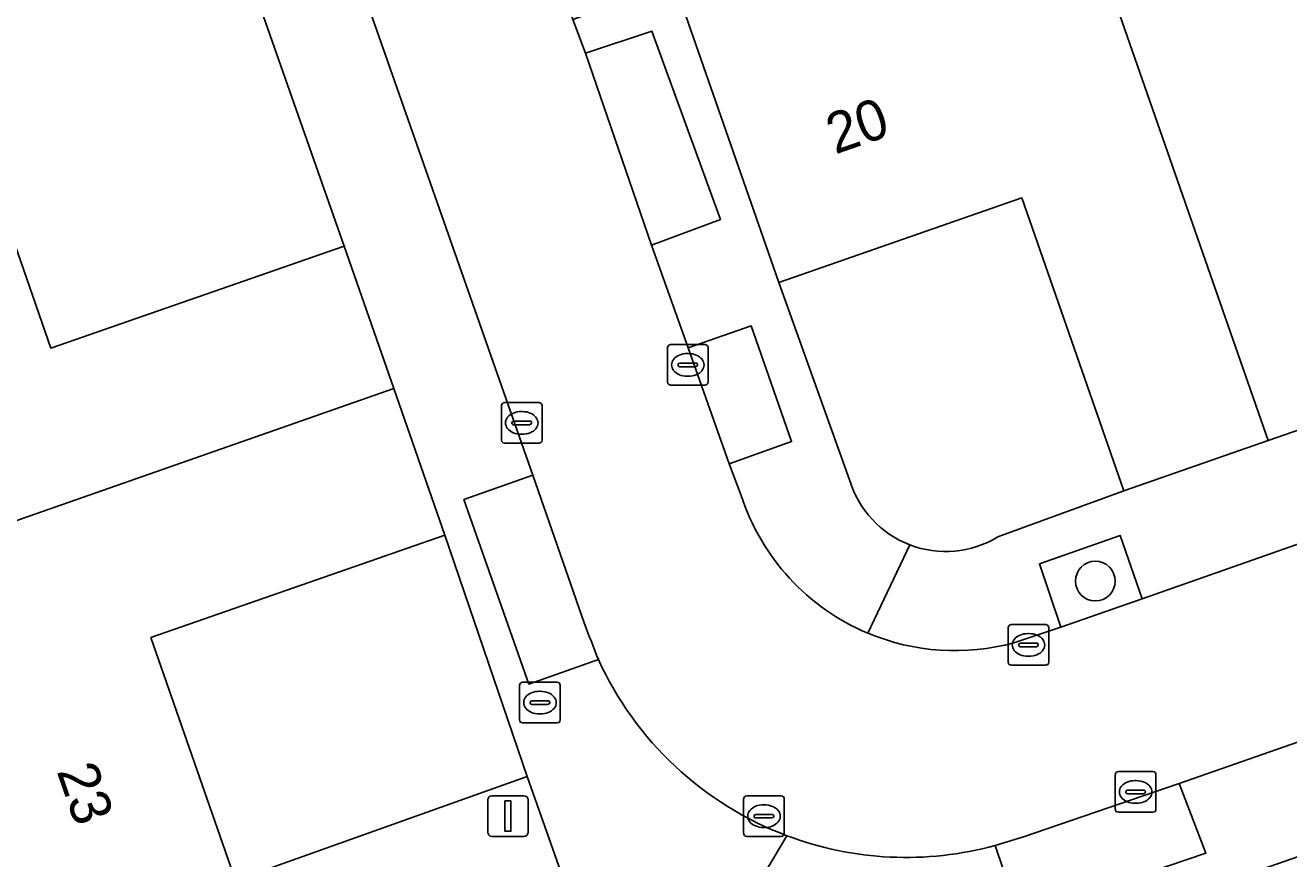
# Model space of a CAD drawing. Extents: x 158472 to 159562, y 388525 to 389606.
# Drawn here: x 158893.72 to 158924.86, y 389168.21 to 389188.74 of the extents above; entities that cross this region are included whole.
import ezdxf

# ---------------------------------------------------------------- set-up
doc = ezdxf.new("R2010")
doc.units = 0
for name, color, linetype in [('IMGEO_Boom', 7, 'Continuous'), ('IMGEO_Brandkraan', 7, 'Continuous'), ('IMGEO_Erf', 7, 'Continuous'), ('IMGEO_Groenvoorziening', 7, 'Continuous'), ('IMGEO_Kolk', 7, 'Continuous'), ('IMGEO_Lichtmast', 7, 'Continuous'), ('IMGEO_Pand', 7, 'Continuous'), ('IMGEO_Pand_nummerreeks', 7, 'Continuous'), ('IMGEO_Parkeervlak_open', 7, 'Continuous'), ('IMGEO_Rijbaan_lokaal_open', 7, 'Continuous'), ('IMGEO_Rioolput', 7, 'Continuous'), ('IMGEO_Voetpad_open', 7, 'Continuous')]:
    doc.layers.add(name, color=color, linetype=linetype)

msp = doc.modelspace()

# ---------------------------------------------------------------- linework, layer by layer
at = {"layer": 'IMGEO_Boom'}
msp.add_circle((158920.091, 389175.047), 0.489, dxfattribs=at)
at = {"layer": 'IMGEO_Brandkraan'}
for p, q in [((158905.904, 389171.627), (158905.904, 389172.479)), ((158905.979, 389172.553), (158906.831, 389172.553)), ((158906.392, 389172.333), (158906.417, 389172.333)), ((158906.905, 389172.479), (158906.905, 389171.627)), ((158906.163, 389172.047), (158906.163, 389172.059)), ((158906.601, 389172.01), (158906.203, 389172.01)), ((158906.206, 389172.096), (158906.604, 389172.096)), ((158906.647, 389172.059), (158906.647, 389172.047)), ((158906.415, 389171.773), (158906.39, 389171.773)), ((158906.831, 389171.553), (158905.979, 389171.553))]:
    msp.add_line(p, q, dxfattribs=at)
for points in [[(158905.904, 389171.627), (158905.904, 389172.479)], [(158905.979, 389172.553), (158906.831, 389172.553)], [(158906.905, 389172.479), (158906.905, 389171.627)], [(158906.831, 389171.553), (158905.979, 389171.553)]]:
    msp.add_lwpolyline(points, dxfattribs=at)
for centre, radius, start, end in [((158905.981, 389172.477), 0.0765, 91.552, 178.448), ((158905.981, 389172.477), 0.0765, 91.552, 178.448), ((158906.829, 389172.477), 0.0765, 1.552, 88.448), ((158906.829, 389172.477), 0.0765, 1.552, 88.448), ((158906.203, 389172.056), 0.0403, 85.8775, 175.7526), ((158906.2, 389172.046), 0.0366, 178.938, 274.7102), ((158906.604, 389172.053), 0.043, 264.8664, 352.4533), ((158906.608, 389172.058), 0.0386, 1.7309, 96.639), ((158905.981, 389171.629), 0.0765, 181.552, 268.448), ((158905.981, 389171.629), 0.0765, 181.552, 268.448), ((158906.829, 389171.629), 0.0765, 271.552, 358.448), ((158906.829, 389171.629), 0.0765, 271.552, 358.448)]:
    msp.add_arc(centre, radius, start, end, dxfattribs=at)
for centre, major_axis, ratio, start_param, end_param in [((158906.391, 389172.053), (-0.387, 0.002), 0.722429, 4.712389, 7.853982), ((158906.416, 389172.053), (-0.39, 0.002), 0.717154, 1.570796, 4.712389)]:
    msp.add_ellipse(centre, major_axis=major_axis, ratio=ratio, start_param=start_param, end_param=end_param, dxfattribs=at)
at = {"layer": 'IMGEO_Erf'}
for points in [[(158897.444, 389195.09), (158890.251, 389192.589), (158892.293, 389186.716), (158894.355, 389180.786), (158901.583, 389183.299)], [(158904.06, 389176.175), (158896.819, 389173.657), (158898.902, 389167.668), (158906.091, 389170.229)]]:
    msp.add_lwpolyline(points, close=True, dxfattribs=at)
for points in [[(158918.278, 389184.487), (158912.29, 389182.403), (158914.037, 389177.54)], [(158917.688, 389176.135), (158920.791, 389177.267), (158918.278, 389184.487)]]:
    msp.add_lwpolyline(points, dxfattribs=at)
for centre, radius, start, end in [((158916.405, 389178.248), 2.472, 196.638, 248.9354), ((158916.405, 389178.25), 2.474, 248.967, 301.2457)]:
    msp.add_arc(centre, radius, start, end, dxfattribs=at)
at = {"layer": 'IMGEO_Groenvoorziening'}
for points in [[(158910.055, 389180.79), (158911.066, 389177.937), (158912.607, 389178.485), (158911.609, 389181.334)], [(158919.243, 389173.913), (158921.245, 389174.61), (158920.701, 389176.171), (158918.714, 389175.473)]]:
    msp.add_lwpolyline(points, close=True, dxfattribs=at)
at = {"layer": 'IMGEO_Kolk'}
for p, q in [((158909.548, 389179.947), (158909.548, 389180.799)), ((158909.623, 389180.873), (158910.475, 389180.873)), ((158910.036, 389180.653), (158910.061, 389180.653)), ((158910.549, 389180.799), (158910.549, 389179.947)), ((158909.807, 389180.367), (158909.807, 389180.379)), ((158909.85, 389180.416), (158910.248, 389180.416)), ((158910.291, 389180.379), (158910.291, 389180.367)), ((158910.245, 389180.33), (158909.847, 389180.33)), ((158910.059, 389180.093), (158910.034, 389180.093)), ((158910.475, 389179.873), (158909.623, 389179.873)), ((158905.531, 389179.444), (158906.383, 389179.444)), ((158905.456, 389178.518), (158905.456, 389179.37)), ((158905.944, 389179.224), (158905.969, 389179.224)), ((158906.457, 389179.37), (158906.457, 389178.518)), ((158905.715, 389178.938), (158905.715, 389178.95)), ((158906.153, 389178.901), (158905.755, 389178.901)), ((158905.758, 389178.987), (158906.156, 389178.987)), ((158906.199, 389178.95), (158906.199, 389178.938)), ((158905.967, 389178.664), (158905.942, 389178.664)), ((158906.383, 389178.444), (158905.531, 389178.444)), ((158917.943, 389173.048), (158917.943, 389173.9)), ((158918.018, 389173.974), (158918.87, 389173.974)), ((158918.944, 389173.9), (158918.944, 389173.048)), ((158918.245, 389173.517), (158918.643, 389173.517)), ((158918.431, 389173.754), (158918.456, 389173.754)), ((158918.202, 389173.468), (158918.202, 389173.48)), ((158918.64, 389173.431), (158918.242, 389173.431)), ((158918.454, 389173.194), (158918.429, 389173.194)), ((158918.686, 389173.48), (158918.686, 389173.468)), ((158918.87, 389172.974), (158918.018, 389172.974)), ((158920.584, 389169.426), (158920.584, 389170.278)), ((158920.659, 389170.352), (158921.511, 389170.352)), ((158921.072, 389170.132), (158921.097, 389170.132)), ((158921.585, 389170.278), (158921.585, 389169.426)), ((158920.843, 389169.846), (158920.843, 389169.858)), ((158921.281, 389169.809), (158920.883, 389169.809)), ((158920.886, 389169.895), (158921.284, 389169.895)), ((158921.327, 389169.858), (158921.327, 389169.846)), ((158921.095, 389169.572), (158921.07, 389169.572)), ((158921.511, 389169.352), (158920.659, 389169.352))]:
    msp.add_line(p, q, dxfattribs=at)
for points in [[(158909.548, 389179.947), (158909.548, 389180.799)], [(158909.623, 389180.873), (158910.475, 389180.873)], [(158910.549, 389180.799), (158910.549, 389179.947)], [(158910.475, 389179.873), (158909.623, 389179.873)], [(158905.531, 389179.444), (158906.383, 389179.444)], [(158905.456, 389178.518), (158905.456, 389179.37)], [(158906.457, 389179.37), (158906.457, 389178.518)], [(158906.383, 389178.444), (158905.531, 389178.444)], [(158917.943, 389173.048), (158917.943, 389173.9)], [(158918.018, 389173.974), (158918.87, 389173.974)], [(158918.944, 389173.9), (158918.944, 389173.048)], [(158918.87, 389172.974), (158918.018, 389172.974)], [(158920.584, 389169.426), (158920.584, 389170.278)], [(158920.659, 389170.352), (158921.511, 389170.352)], [(158921.585, 389170.278), (158921.585, 389169.426)], [(158921.511, 389169.352), (158920.659, 389169.352)]]:
    msp.add_lwpolyline(points, dxfattribs=at)
for centre, radius, start, end in [((158909.625, 389180.797), 0.0765, 91.552, 178.448), ((158909.625, 389180.797), 0.0765, 91.552, 178.448), ((158910.473, 389180.797), 0.0765, 1.552, 88.448), ((158910.473, 389180.797), 0.0765, 1.552, 88.448), ((158909.847, 389180.376), 0.0403, 85.8775, 175.7526), ((158909.844, 389180.366), 0.0366, 178.938, 274.7102), ((158910.248, 389180.373), 0.043, 264.8664, 352.4533), ((158910.252, 389180.378), 0.0386, 1.7309, 96.639), ((158909.625, 389179.949), 0.0765, 181.552, 268.448), ((158909.625, 389179.949), 0.0765, 181.552, 268.448), ((158910.473, 389179.949), 0.0765, 271.552, 358.448), ((158910.473, 389179.949), 0.0765, 271.552, 358.448), ((158905.533, 389179.368), 0.0765, 91.552, 178.448), ((158905.533, 389179.368), 0.0765, 91.552, 178.448), ((158906.381, 389179.368), 0.0765, 1.552, 88.448), ((158906.381, 389179.368), 0.0765, 1.552, 88.448), ((158905.755, 389178.947), 0.0403, 85.8775, 175.7526), ((158905.752, 389178.937), 0.0366, 178.938, 274.7102), ((158906.156, 389178.944), 0.043, 264.8664, 352.4533), ((158906.16, 389178.949), 0.0386, 1.7309, 96.639), ((158905.533, 389178.52), 0.0765, 181.552, 268.448), ((158905.533, 389178.52), 0.0765, 181.552, 268.448), ((158906.381, 389178.52), 0.0765, 271.552, 358.448), ((158906.381, 389178.52), 0.0765, 271.552, 358.448), ((158918.02, 389173.898), 0.0765, 91.552, 178.448), ((158918.02, 389173.898), 0.0765, 91.552, 178.448), ((158918.868, 389173.898), 0.0765, 1.552, 88.448), ((158918.868, 389173.898), 0.0765, 1.552, 88.448), ((158918.242, 389173.477), 0.0403, 85.8775, 175.7526), ((158918.647, 389173.479), 0.0386, 1.7309, 96.639), ((158918.239, 389173.467), 0.0366, 178.938, 274.7102), ((158918.643, 389173.474), 0.043, 264.8664, 352.4533), ((158918.02, 389173.05), 0.0765, 181.552, 268.448), ((158918.02, 389173.05), 0.0765, 181.552, 268.448), ((158918.868, 389173.05), 0.0765, 271.552, 358.448), ((158918.868, 389173.05), 0.0765, 271.552, 358.448), ((158920.661, 389170.276), 0.0765, 91.552, 178.448), ((158920.661, 389170.276), 0.0765, 91.552, 178.448), ((158921.509, 389170.276), 0.0765, 1.552, 88.448), ((158921.509, 389170.276), 0.0765, 1.552, 88.448), ((158920.883, 389169.855), 0.0403, 85.8775, 175.7526), ((158920.88, 389169.845), 0.0366, 178.938, 274.7102), ((158921.284, 389169.852), 0.043, 264.8664, 352.4533), ((158921.288, 389169.857), 0.0386, 1.7309, 96.639), ((158920.661, 389169.428), 0.0765, 181.552, 268.448), ((158920.661, 389169.428), 0.0765, 181.552, 268.448), ((158921.509, 389169.428), 0.0765, 271.552, 358.448), ((158921.509, 389169.428), 0.0765, 271.552, 358.448)]:
    msp.add_arc(centre, radius, start, end, dxfattribs=at)
for centre, major_axis, ratio, start_param, end_param in [((158910.035, 389180.373), (-0.387, 0.002), 0.722429, 4.712389, 7.853982), ((158910.06, 389180.373), (-0.39, 0.002), 0.717154, 1.570796, 4.712389), ((158905.943, 389178.944), (-0.387, 0.002), 0.722429, 4.712389, 7.853982), ((158905.968, 389178.944), (-0.39, 0.002), 0.717154, 1.570796, 4.712389), ((158918.43, 389173.474), (-0.387, 0.002), 0.722429, 4.712389, 7.853982), ((158918.455, 389173.474), (-0.39, 0.002), 0.717154, 1.570796, 4.712389), ((158921.071, 389169.852), (-0.387, 0.002), 0.722429, 4.712389, 7.853982), ((158921.096, 389169.852), (-0.39, 0.002), 0.717154, 1.570796, 4.712389)]:
    msp.add_ellipse(centre, major_axis=major_axis, ratio=ratio, start_param=start_param, end_param=end_param, dxfattribs=at)
at = {"layer": 'IMGEO_Lichtmast'}
for p, q in [((158905.221, 389169.757), (158906.011, 389169.757)), ((158906.011, 389169.757), (158905.221, 389169.757)), ((158905.121, 389168.857), (158905.121, 389169.657)), ((158905.121, 389169.657), (158905.121, 389168.857)), ((158906.111, 389169.657), (158906.111, 389168.857)), ((158906.111, 389168.857), (158906.111, 389169.657)), ((158906.011, 389168.757), (158905.221, 389168.757)), ((158905.221, 389168.757), (158906.011, 389168.757))]:
    msp.add_line(p, q, dxfattribs=at)
msp.add_lwpolyline([(158905.541, 389169.632), (158905.691, 389169.632), (158905.691, 389168.882), (158905.541, 389168.882), (158905.541, 389169.632)], dxfattribs=at)
for centre, start, end in [((158905.221, 389169.657), 90, 180), ((158905.221, 389169.657), 90, 180), ((158906.011, 389169.657), 0, 90), ((158906.011, 389169.657), 360, 90), ((158905.221, 389168.857), 180, 270), ((158905.221, 389168.857), 180, 270), ((158906.011, 389168.857), 270, 0), ((158906.011, 389168.857), 270, 0)]:
    msp.add_arc(centre, 0.1, start, end, dxfattribs=at)
at = {"layer": 'IMGEO_Pand'}
for points in [[(158915.296, 389204.475), (158924.354, 389178.507), (158927.88, 389179.734), (158925.36, 389186.976), (158931.257, 389189.028), (158928.326, 389197.532), (158923.419, 389195.824), (158919.855, 389206.065)], [(158915.296, 389204.475), (158910.756, 389202.891), (158914.311, 389192.679), (158909.318, 389190.941), (158912.29, 389182.403), (158918.278, 389184.487), (158920.791, 389177.267), (158924.354, 389178.507)], [(158883.706, 389183.623), (158885.369, 389178.842), (158875.075, 389175.263), (158876.68, 389170.65), (158902.803, 389179.791), (158901.583, 389183.299), (158894.355, 389180.786), (158892.293, 389186.716)], [(158904.06, 389176.175), (158902.803, 389179.791), (158876.68, 389170.65), (158878.254, 389166.138), (158883.842, 389168.081), (158888.641, 389169.72), (158890.383, 389164.707), (158898.902, 389167.668), (158896.819, 389173.657)]]:
    msp.add_lwpolyline(points, close=True, dxfattribs=at)
at = {"layer": 'IMGEO_Parkeervlak_open'}
for points in [[(158907.525, 389188.057), (158909.156, 389183.322), (158910.854, 389183.956), (158909.166, 389188.598)], [(158922.161, 389170.057), (158918.317, 389168.748), (158917.624, 389168.533), (158918.216, 389166.785), (158922.815, 389168.347)]]:
    msp.add_lwpolyline(points, close=True, dxfattribs=at)
for points in [[(158906.228, 389177.656), (158904.531, 389177.054), (158906.133, 389172.511), (158907.846, 389173.114)], [(158907.501, 389173.997), (158906.228, 389177.656)]]:
    msp.add_lwpolyline(points, dxfattribs=at)
msp.add_arc((158956.493, 389192.63), 52.415, 200.8231, 201.8594, dxfattribs=at)
at = {"layer": 'IMGEO_Rijbaan_lokaal_open'}
for points in [[(158911.364, 389177.157), (158911.066, 389177.937), (158910.055, 389180.79), (158909.156, 389183.322), (158907.525, 389188.057), (158907.212, 389188.885), (158905.588, 389193.455), (158904.795, 389195.722), (158903.82, 389198.563), (158900.453, 389208.246), (158899.441, 389211.103), (158898.712, 389213.229), (158894.333, 389211.688), (158894.523, 389211.167), (158894.585, 389210.997), (158894.894, 389210.144), (158896.572, 389205.291), (158897.079, 389203.858), (158898.047, 389200.982), (158906.228, 389177.656), (158907.501, 389173.997)], [(158829.714, 389179.636), (158825.711, 389178.213), (158827.334, 389173.557), (158833.072, 389175.598), (158834.149, 389172.413), (158850.524, 389146.953), (158851.297, 389145.752), (158853.033, 389143.053), (158908.797, 389162.559), (158907.888, 389165.137), (158906.091, 389170.229), (158898.902, 389167.668), (158890.383, 389164.707), (158885.593, 389163.043), (158870.796, 389157.83), (158869.748, 389157.461), (158861.15, 389154.472), (158855.469, 389152.393), (158851.864, 389158.046), (158850.65, 389161.54), (158849.396, 389165.146), (158847.576, 389164.493), (158840.818, 389175.259)], [(158928.886, 389172.405), (158933.449, 389173.978), (158934.282, 389174.29), (158935.378, 389174.666), (158933.862, 389179.026), (158933.21, 389178.815), (158921.245, 389174.61), (158919.243, 389173.913), (158918.085, 389173.528)], [(158917.624, 389168.533), (158918.317, 389168.748), (158922.161, 389170.057), (158928.886, 389172.405)]]:
    msp.add_lwpolyline(points, dxfattribs=at)
for centre, radius, start, end in [((158916.626, 389178.867), 5.533, 198.0031, 247.2316), ((158956.493, 389192.63), 52.415, 200.8231, 201.8594), ((158916.628, 389178.856), 5.523, 247.1711, 285.2958), ((158915.427, 389176.57), 8.332, 204.507, 249.3444), ((158915.427, 389176.562), 8.324, 249.3237, 285.3032)]:
    msp.add_arc(centre, radius, start, end, dxfattribs=at)
at = {"layer": 'IMGEO_Rioolput'}
for p, q in [((158911.5, 389169.755), (158912.352, 389169.755)), ((158911.425, 389168.829), (158911.425, 389169.681)), ((158911.913, 389169.535), (158911.938, 389169.535)), ((158912.426, 389169.681), (158912.426, 389168.829)), ((158911.684, 389169.249), (158911.684, 389169.261)), ((158912.122, 389169.212), (158911.724, 389169.212)), ((158911.727, 389169.298), (158912.125, 389169.298)), ((158912.168, 389169.261), (158912.168, 389169.249)), ((158911.936, 389168.975), (158911.911, 389168.975)), ((158912.352, 389168.755), (158911.5, 389168.755))]:
    msp.add_line(p, q, dxfattribs=at)
for points in [[(158911.5, 389169.755), (158912.352, 389169.755)], [(158911.425, 389168.829), (158911.425, 389169.681)], [(158912.426, 389169.681), (158912.426, 389168.829)], [(158912.352, 389168.755), (158911.5, 389168.755)]]:
    msp.add_lwpolyline(points, dxfattribs=at)
for centre, radius, start, end in [((158911.502, 389169.679), 0.0765, 91.552, 178.448), ((158911.502, 389169.679), 0.0765, 91.552, 178.448), ((158912.35, 389169.679), 0.0765, 1.552, 88.448), ((158912.35, 389169.679), 0.0765, 1.552, 88.448), ((158911.724, 389169.258), 0.0403, 85.8775, 175.7526), ((158911.721, 389169.248), 0.0366, 178.938, 274.7102), ((158912.125, 389169.255), 0.043, 264.8664, 352.4533), ((158912.129, 389169.26), 0.0386, 1.7309, 96.639), ((158911.502, 389168.831), 0.0765, 181.552, 268.448), ((158911.502, 389168.831), 0.0765, 181.552, 268.448), ((158912.35, 389168.831), 0.0765, 271.552, 358.448), ((158912.35, 389168.831), 0.0765, 271.552, 358.448)]:
    msp.add_arc(centre, radius, start, end, dxfattribs=at)
for centre, major_axis, ratio, start_param, end_param in [((158911.912, 389169.255), (-0.387, 0.002), 0.722429, 4.712389, 7.853982), ((158911.937, 389169.255), (-0.39, 0.002), 0.717154, 1.570796, 4.712389)]:
    msp.add_ellipse(centre, major_axis=major_axis, ratio=ratio, start_param=start_param, end_param=end_param, dxfattribs=at)
at = {"layer": 'IMGEO_Voetpad_open'}
for points in [[(158880.55, 389253.493), (158878.32, 389250), (158887.108, 389224.631), (158889.681, 389217.484), (158892.673, 389208.879), (158896.19, 389198.698), (158897.444, 389195.09), (158901.583, 389183.299), (158902.803, 389179.791), (158904.06, 389176.175), (158906.091, 389170.229), (158907.888, 389165.137), (158908.797, 389162.559), (158912.488, 389168.774)], [(158914.037, 389177.54), (158912.29, 389182.403), (158909.318, 389190.941), (158905.755, 389201.15), (158904.514, 389204.715), (158900.412, 389216.527)], [(158900.453, 389208.246), (158903.82, 389198.563), (158905.369, 389199.14), (158906.407, 389196.316), (158904.795, 389195.722), (158905.588, 389193.455), (158907.315, 389194.07), (158908.896, 389189.492), (158907.212, 389188.885), (158907.525, 389188.057), (158909.166, 389188.598), (158910.854, 389183.956), (158909.156, 389183.322), (158910.055, 389180.79), (158911.609, 389181.334), (158912.607, 389178.485), (158911.066, 389177.937), (158911.364, 389177.157)], [(158907.846, 389173.114), (158906.133, 389172.511), (158904.531, 389177.054), (158906.228, 389177.656), (158898.047, 389200.982), (158896.658, 389200.53), (158895.675, 389203.373), (158897.079, 389203.858), (158896.572, 389205.291)], [(158995.434, 389174.645), (158995.329, 389174.835), (158980.141, 389198.037), (158978.066, 389197.303), (158974.417, 389196.012), (158971.683, 389195.044), (158965.703, 389192.895), (158962.103, 389191.642), (158958.539, 389190.402), (158946.764, 389186.276), (158943.237, 389185.048), (158939.671, 389183.807), (158927.88, 389179.734), (158924.354, 389178.507), (158920.791, 389177.267), (158917.688, 389176.135)], [(158912.488, 389168.774), (158908.797, 389162.559), (158974.026, 389185.376)], [(158918.085, 389173.528), (158919.243, 389173.913), (158918.714, 389175.473), (158920.701, 389176.171), (158921.245, 389174.61), (158933.21, 389178.815), (158932.683, 389180.326)], [(158945.652, 389178.269), (158938.84, 389175.876), (158939.418, 389174.172), (158934.898, 389172.6), (158934.282, 389174.29), (158933.449, 389173.978), (158934.033, 389172.297), (158929.463, 389170.694), (158928.886, 389172.405), (158922.161, 389170.057), (158922.815, 389168.347), (158918.216, 389166.785), (158917.624, 389168.533)], [(158914.485, 389173.765), (158915.517, 389175.941)], [(158915.517, 389175.941), (158914.485, 389173.765)]]:
    msp.add_lwpolyline(points, dxfattribs=at)
for centre, radius, start, end in [((158916.405, 389178.248), 2.472, 196.638, 248.9354), ((158916.626, 389178.867), 5.533, 198.0031, 247.2316), ((158916.405, 389178.25), 2.474, 248.967, 301.2457), ((158916.628, 389178.856), 5.523, 247.1711, 285.2958), ((158915.427, 389176.57), 8.332, 204.507, 249.3444), ((158915.427, 389176.562), 8.324, 249.3237, 285.3032)]:
    msp.add_arc(centre, radius, start, end, dxfattribs=at)

# ---------------------------------------------------------------- texts
at = {"layer": 'IMGEO_Pand_nummerreeks'}
for s, rotation, p in [('20', 19.1894, (158913.679, 389185.555)), ('23', 289.1767, (158894.491, 389170.366))]:
    msp.add_text(s, height=1, rotation=rotation, dxfattribs=at).set_placement(p)

doc.saveas('drawing.dxf')
